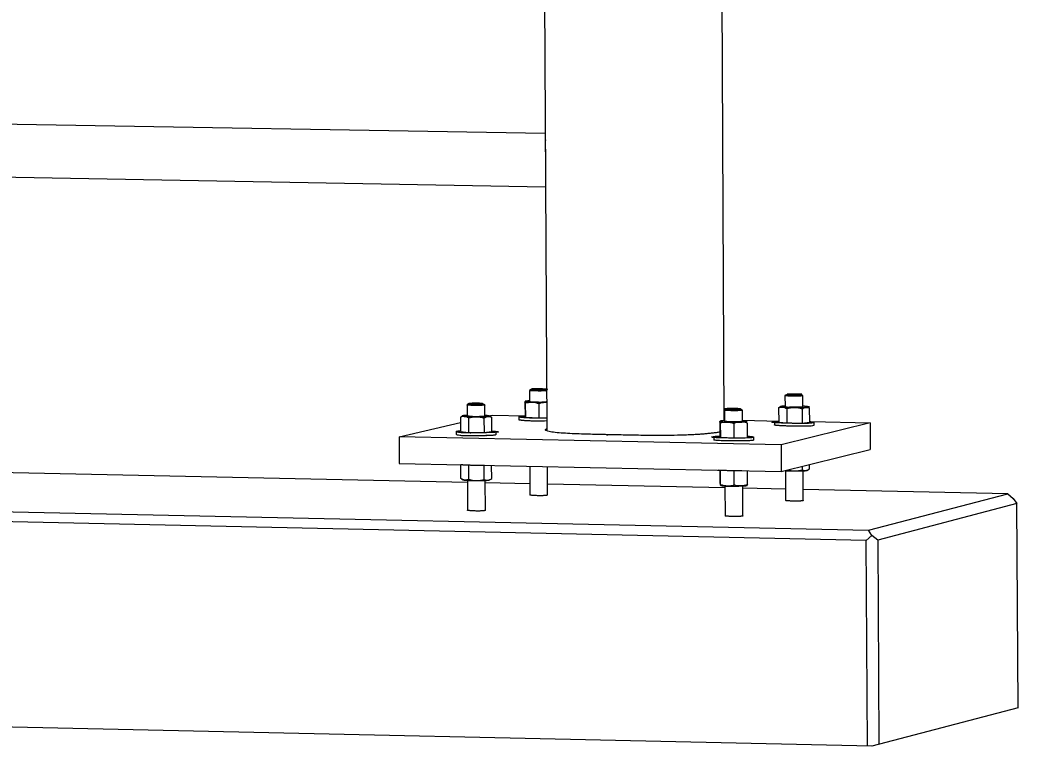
# Model space of a CAD drawing. Extents: x 99862 to 104211, y 98939 to 111076.
# Drawn here: x 103061.11 to 103104.1, y 100391.72 to 100422.98 of the extents above; entities that cross this region are included whole.
import ezdxf

# ---------------------------------------------------------------- set-up
doc = ezdxf.new("R2010")
doc.units = 0
for name, color, linetype in [('Level 11', 7, 'Continuous'), ('Level 3', 7, 'Continuous'), ('Level 4', 7, 'Continuous'), ('Level 62', 7, 'Continuous'), ('Level 7', 7, 'Continuous'), ('Level 9', 7, 'Continuous')]:
    doc.layers.add(name, color=color, linetype=linetype)

msp = doc.modelspace()

# ---------------------------------------------------------------- linework, layer by layer
at = {"layer": 'Level 11'}
for p, q in [((103083.734, 100418.083), (103038.42, 100418.866)), ((103038.351, 100416.606), (103083.746, 100415.794))]:
    msp.add_line(p, q, dxfattribs=at)
at = {"layer": 'Level 3'}
for p, q in [((103080.386, 100403.066), (103042.058, 100403.881)), ((103083.075, 100403.009), (103081.152, 100403.05)), ((103091.472, 100402.83), (103083.836, 100402.993)), ((103018.511, 100402.725), (103097.651, 100401.007)), ((103094.081, 100402.775), (103092.242, 100402.814)), ((103103.651, 100402.571), (103094.844, 100402.758)), ((103097.651, 100401.007), (103103.651, 100402.571)), ((103103.651, 100402.571), (103103.894, 100402.377)), ((103097.56, 100400.573), (103018.399, 100402.3)), ((103104.047, 100402.16), (103098.054, 100400.588)), ((103103.894, 100402.377), (103104.047, 100402.16)), ((103104.097, 100393.37), (103104.047, 100402.16)), ((103097.806, 100400.786), (103097.56, 100400.573)), ((103097.806, 100400.786), (103097.651, 100401.007)), ((103098.054, 100400.588), (103097.806, 100400.786)), ((103097.608, 100391.725), (103097.56, 100400.573)), ((103098.054, 100400.588), (103098.102, 100391.798)), ((103097.806, 100391.72), (103018.152, 100393.459)), ((103104.097, 100393.37), (103097.806, 100391.72))]:
    msp.add_line(p, q, dxfattribs=at)
at = {"layer": 'Level 4'}
for p, q in [((103083.667, 100431.656), (103083.798, 100405.331)), ((103091.445, 100405.725), (103091.31, 100431.623))]:
    msp.add_line(p, q, dxfattribs=at)
msp.add_open_spline([(103083.741, 100417.809), (103083.736, 100417.727), (103083.736, 100417.627), (103083.738, 100417.518), (103083.739, 100417.406), (103083.743, 100417.281), (103083.745, 100417.152), (103083.748, 100417.027), (103083.749, 100416.896), (103083.749, 100416.77), (103083.749, 100416.649), (103083.747, 100416.529), (103083.746, 100416.421), (103083.744, 100416.332), (103083.743, 100416.249), (103083.744, 100416.175)], degree=4, dxfattribs=at)
at = {"layer": 'Level 62'}
for points in [[(103083.767, 100407.013), (103083.776, 100407.012), (103083.783, 100407.012), (103083.789, 100407.012)], [(103083.077, 100402.527), (103083.077, 100402.526), (103083.077, 100402.526), (103083.077, 100402.525)]]:
    msp.add_open_spline(points, degree=3, dxfattribs=at)
at = {"layer": 'Level 7'}
for p, q in [((103081.305, 100405.931), (103081.449, 100405.965)), ((103081.449, 100405.965), (103082.865, 100405.936)), ((103077.439, 100405.03), (103080.09, 100405.648)), ((103091.445, 100405.76), (103091.457, 100405.76)), ((103092.227, 100405.744), (103093.789, 100405.712)), ((103097.726, 100405.631), (103093.895, 100404.688)), ((103095.155, 100405.684), (103097.726, 100405.631)), ((103097.726, 100405.631), (103097.732, 100404.491)), ((103093.895, 100404.688), (103077.439, 100405.03)), ((103077.439, 100405.03), (103077.444, 100403.881)), ((103093.895, 100404.688), (103093.901, 100403.534)), ((103093.901, 100403.534), (103097.732, 100404.491)), ((103077.444, 100403.881), (103093.901, 100403.534))]:
    msp.add_line(p, q, dxfattribs=at)
msp.add_open_spline([(103091.257, 100405.233), (103090.109, 100405.046), (103086.722, 100405.116), (103086.722, 100405.116), (103083.421, 100405.185), (103083.798, 100405.381)], degree=4, dxfattribs=at)
at = {"layer": 'Level 9'}
for p, q in [((103083.055, 100407.028), (103083.058, 100406.553)), ((103083.147, 100407.081), (103083.058, 100407.03)), ((103083.789, 100407.039), (103083.722, 100407.078)), ((103094.059, 100406.806), (103094.062, 100406.33)), ((103094.151, 100406.859), (103094.061, 100406.808)), ((103094.819, 100406.803), (103094.729, 100406.856)), ((103094.825, 100406.322), (103094.822, 100406.8)), ((103080.369, 100406.406), (103080.372, 100405.928)), ((103080.463, 100406.46), (103080.372, 100406.409)), ((103081.133, 100406.404), (103081.043, 100406.457)), ((103081.138, 100405.923), (103081.136, 100406.402)), ((103082.862, 100406.522), (103082.865, 100405.909)), ((103082.869, 100406.554), (103082.87, 100406.553)), ((103082.877, 100406.484), (103082.88, 100405.87)), ((103083.152, 100406.524), (103083.179, 100406.523)), ((103083.455, 100406.462), (103083.458, 100405.848)), ((103083.724, 100406.52), (103083.748, 100406.521)), ((103081.251, 100405.939), (103081.236, 100405.941)), ((103091.455, 100406.18), (103091.457, 100405.701)), ((103091.549, 100406.235), (103091.458, 100406.183)), ((103092.222, 100406.178), (103092.131, 100406.231)), ((103092.227, 100405.696), (103092.224, 100406.176)), ((103093.786, 100406.279), (103093.789, 100405.664)), ((103093.876, 100406.334), (103093.829, 100406.307)), ((103093.949, 100406.347), (103093.934, 100406.345)), ((103093.952, 100406.314), (103093.967, 100406.312)), ((103094.134, 100406.244), (103094.137, 100405.629)), ((103094.457, 100406.294), (103094.472, 100406.294)), ((103094.795, 100406.241), (103094.798, 100405.626)), ((103095.081, 100406.289), (103095.016, 100406.327)), ((103095.107, 100406.273), (103095.11, 100405.658)), ((103080.089, 100405.877), (103080.092, 100405.259)), ((103080.18, 100405.932), (103080.13, 100405.904)), ((103080.433, 100405.842), (103080.436, 100405.223)), ((103080.753, 100405.892), (103080.777, 100405.892)), ((103081.097, 100405.839), (103081.1, 100405.22)), ((103081.249, 100405.905), (103081.264, 100405.907)), ((103081.386, 100405.89), (103081.324, 100405.925)), ((103081.416, 100405.871), (103081.419, 100405.253)), ((103082.598, 100405.892), (103082.599, 100405.765)), ((103082.865, 100405.909), (103082.88, 100405.87)), ((103082.88, 100405.87), (103083.458, 100405.848)), ((103083.458, 100405.848), (103083.795, 100405.858)), ((103091.254, 100405.669), (103091.258, 100405.049)), ((103091.264, 100405.701), (103091.264, 100405.7)), ((103091.274, 100405.63), (103091.277, 100405.01)), ((103091.861, 100405.607), (103091.864, 100404.987)), ((103092.418, 100405.694), (103092.417, 100405.696)), ((103092.428, 100405.624), (103092.431, 100405.004)), ((103093.602, 100405.667), (103093.602, 100405.54)), ((103093.789, 100405.664), (103094.137, 100405.629)), ((103094.137, 100405.629), (103094.798, 100405.626)), ((103094.798, 100405.626), (103095.11, 100405.658)), ((103095.298, 100405.655), (103095.299, 100405.528)), ((103079.904, 100405.261), (103079.904, 100405.134)), ((103080.092, 100405.259), (103080.436, 100405.223)), ((103080.436, 100405.223), (103081.1, 100405.22)), ((103081.1, 100405.22), (103081.419, 100405.253)), ((103081.607, 100405.251), (103081.608, 100405.123)), ((103090.989, 100405.032), (103090.99, 100404.904)), ((103091.258, 100405.049), (103091.277, 100405.01)), ((103091.277, 100405.01), (103091.864, 100404.987)), ((103091.864, 100404.987), (103092.431, 100405.004)), ((103092.699, 100405.021), (103092.7, 100404.893)), ((103080.102, 100403.238), (103080.099, 100403.825)), ((103080.446, 100403.201), (103080.443, 100403.807)), ((103081.11, 100403.198), (103081.107, 100403.803)), ((103081.429, 100403.231), (103081.426, 100403.797)), ((103095.121, 100403.647), (103095.12, 100403.838)), ((103083.071, 100403.762), (103083.077, 100402.525)), ((103083.838, 100402.521), (103083.832, 100403.746)), ((103091.268, 100403.022), (103091.265, 100403.586)), ((103091.288, 100402.982), (103091.285, 100403.585)), ((103091.875, 100402.959), (103091.871, 100403.568)), ((103092.442, 100402.976), (103092.439, 100403.565)), ((103094.076, 100403.576), (103094.083, 100402.291)), ((103094.471, 100403.565), (103094.486, 100403.564)), ((103094.809, 100403.614), (103094.808, 100403.761)), ((103094.847, 100402.285), (103094.84, 100403.571)), ((103095.03, 100403.592), (103095.076, 100403.618)), ((103080.133, 100403.218), (103080.194, 100403.183)), ((103080.385, 100403.159), (103080.391, 100401.867)), ((103080.766, 100403.148), (103080.79, 100403.148)), ((103081.158, 100401.862), (103081.152, 100403.155)), ((103081.262, 100403.162), (103081.277, 100403.164)), ((103081.337, 100403.176), (103081.386, 100403.204)), ((103091.278, 100402.951), (103091.278, 100402.95)), ((103091.472, 100402.924), (103091.479, 100401.629)), ((103092.248, 100401.623), (103092.241, 100402.919))]:
    msp.add_line(p, q, dxfattribs=at)
for points, degree in [([(103083.789, 100407.015), (103083.784, 100407.014), (103083.777, 100407.013), (103083.769, 100407.012), (103083.749, 100407.01), (103083.722, 100407.009), (103083.69, 100407.007), (103083.659, 100407.006), (103083.622, 100407.005), (103083.583, 100407.004), (103083.543, 100407.003), (103083.501, 100407.003), (103083.458, 100407.003), (103083.416, 100407.004), (103083.372, 100407.004), (103083.331, 100407.005), (103083.29, 100407.006), (103083.251, 100407.007), (103083.216, 100407.009), (103083.181, 100407.011), (103083.15, 100407.013), (103083.126, 100407.015), (103083.101, 100407.017), (103083.082, 100407.019), (103083.07, 100407.022), (103083.058, 100407.024), (103083.053, 100407.027), (103083.056, 100407.029)], 4), ([(103083.23, 100407.067), (103083.148, 100407.072), (103083.146, 100407.079), (103083.134, 100407.108), (103083.573, 100407.092), (103084.012, 100407.075), (103083.585, 100407.063), (103083.585, 100407.063), (103083.391, 100407.057), (103083.23, 100407.067)], 4), ([(103094.383, 100406.781), (103094.34, 100406.782), (103094.299, 100406.783), (103094.261, 100406.785), (103094.223, 100406.786), (103094.189, 100406.788), (103094.16, 100406.79), (103094.131, 100406.792), (103094.107, 100406.794), (103094.09, 100406.797), (103094.073, 100406.799), (103094.063, 100406.802), (103094.06, 100406.804), (103094.059, 100406.806), (103094.059, 100406.807), (103094.061, 100406.808)], 4), ([(103094.151, 100406.859), (103094.177, 100406.874), (103094.431, 100406.873), (103094.933, 100406.87), (103094.696, 100406.846), (103094.459, 100406.822), (103094.194, 100406.849), (103094.194, 100406.849), (103094.142, 100406.854), (103094.151, 100406.859)], 4), ([(103094.817, 100406.804), (103094.824, 100406.802), (103094.824, 100406.799), (103094.817, 100406.797), (103094.81, 100406.794), (103094.796, 100406.792), (103094.776, 100406.79), (103094.755, 100406.788), (103094.728, 100406.786), (103094.696, 100406.785), (103094.664, 100406.783), (103094.627, 100406.782), (103094.588, 100406.781), (103094.548, 100406.781), (103094.505, 100406.78), (103094.463, 100406.781), (103094.436, 100406.781), (103094.409, 100406.781), (103094.383, 100406.781)], 4), ([(103081.135, 100406.403), (103081.138, 100406.4), (103081.133, 100406.398), (103081.121, 100406.396), (103081.109, 100406.393), (103081.09, 100406.391), (103081.065, 100406.389), (103081.041, 100406.387), (103081.009, 100406.386), (103080.974, 100406.385), (103080.939, 100406.383), (103080.9, 100406.382), (103080.858, 100406.382), (103080.817, 100406.382), (103080.773, 100406.382), (103080.73, 100406.382), (103080.688, 100406.382), (103080.645, 100406.383), (103080.605, 100406.384), (103080.565, 100406.385), (103080.528, 100406.387), (103080.496, 100406.389), (103080.464, 100406.391), (103080.437, 100406.393), (103080.416, 100406.395), (103080.396, 100406.397), (103080.381, 100406.4), (103080.375, 100406.402), (103080.368, 100406.405), (103080.368, 100406.407), (103080.375, 100406.41)], 4), ([(103081.043, 100406.457), (103081.075, 100406.438), (103080.759, 100406.44), (103080.255, 100406.442), (103080.497, 100406.466), (103080.74, 100406.491), (103081.002, 100406.464), (103081.002, 100406.464), (103081.036, 100406.46), (103081.043, 100406.457)], 4), ([(103082.862, 100406.522), (103082.864, 100406.546), (103082.867, 100406.559), (103082.869, 100406.554)], 3), ([(103083.057, 100406.578), (103082.868, 100406.569), (103082.869, 100406.554)], 2), ([(103082.87, 100406.553), (103082.872, 100406.545), (103082.875, 100406.52), (103082.877, 100406.484)], 3), ([(103082.87, 100406.553), (103082.883, 100406.535), (103083.152, 100406.524)], 2), ([(103082.877, 100406.484), (103082.967, 100406.51), (103083.058, 100406.526), (103083.152, 100406.524)], 3), ([(103083.058, 100406.553), (103083.058, 100406.54), (103083.251, 100406.533), (103083.583, 100406.52), (103083.77, 100406.538)], 4), ([(103083.179, 100406.523), (103083.273, 100406.518), (103083.365, 100406.495), (103083.455, 100406.462)], 3), ([(103083.179, 100406.523), (103083.455, 100406.513), (103083.724, 100406.52)], 2), ([(103083.455, 100406.462), (103083.543, 100406.494), (103083.633, 100406.516), (103083.724, 100406.52)], 3), ([(103083.748, 100406.521), (103083.771, 100406.522), (103083.792, 100406.523)], 2), ([(103083.748, 100406.521), (103083.763, 100406.521), (103083.777, 100406.521), (103083.792, 100406.52)], 3), ([(103083.792, 100406.54), (103083.782, 100406.539), (103083.77, 100406.538)], 2), ([(103080.372, 100405.953), (103080.012, 100405.937), (103080.261, 100405.911)], 2), ([(103081.236, 100405.941), (103081.195, 100405.945), (103081.138, 100405.948)], 2), ([(103081.264, 100405.907), (103081.406, 100405.922), (103081.251, 100405.939)], 2), ([(103092.046, 100406.242), (103092.129, 100406.237), (103092.132, 100406.23), (103092.147, 100406.2), (103091.701, 100406.217), (103091.255, 100406.234), (103091.686, 100406.247), (103091.686, 100406.247), (103091.882, 100406.252), (103092.046, 100406.242)], 4), ([(103092.222, 100406.178), (103092.224, 100406.177), (103092.225, 100406.176), (103092.224, 100406.175), (103092.222, 100406.172), (103092.212, 100406.17), (103092.196, 100406.167), (103092.18, 100406.165), (103092.156, 100406.163), (103092.128, 100406.161), (103092.099, 100406.16), (103092.065, 100406.158), (103092.027, 100406.157), (103091.989, 100406.156), (103091.948, 100406.155), (103091.905, 100406.155), (103091.863, 100406.155), (103091.819, 100406.155), (103091.776, 100406.156), (103091.734, 100406.157), (103091.692, 100406.158), (103091.654, 100406.159), (103091.616, 100406.161), (103091.582, 100406.162), (103091.553, 100406.165), (103091.524, 100406.167), (103091.501, 100406.169), (103091.484, 100406.171), (103091.468, 100406.174), (103091.458, 100406.176), (103091.455, 100406.179), (103091.454, 100406.18), (103091.455, 100406.182), (103091.459, 100406.183)], 4), ([(103093.786, 100406.279), (103093.84, 100406.304), (103093.896, 100406.318), (103093.952, 100406.314)], 3), ([(103093.822, 100406.303), (103093.81, 100406.296), (103093.798, 100406.288), (103093.786, 100406.279)], 3), ([(103093.934, 100406.345), (103093.795, 100406.33), (103093.952, 100406.314)], 2), ([(103094.061, 100406.354), (103093.994, 100406.351), (103093.949, 100406.347)], 2), ([(103093.967, 100406.312), (103094.024, 100406.305), (103094.08, 100406.279), (103094.134, 100406.244)], 3), ([(103093.967, 100406.312), (103094.14, 100406.296), (103094.457, 100406.294)], 2), ([(103094.062, 100406.33), (103094.062, 100406.317), (103094.26, 100406.309)], 2), ([(103094.134, 100406.244), (103094.24, 100406.274), (103094.347, 100406.293), (103094.457, 100406.294)], 3), ([(103094.825, 100406.327), (103094.875, 100406.303), (103094.458, 100406.305), (103094.352, 100406.305), (103094.26, 100406.309)], 4), ([(103094.472, 100406.294), (103095.448, 100406.29), (103094.932, 100406.341)], 2), ([(103094.472, 100406.294), (103094.582, 100406.292), (103094.69, 100406.272), (103094.795, 100406.241)], 3), ([(103094.795, 100406.241), (103094.897, 100406.314), (103095.005, 100406.325), (103095.107, 100406.273)], 3), ([(103094.932, 100406.341), (103094.888, 100406.346), (103094.825, 100406.349)], 2), ([(103095.064, 100406.298), (103095.079, 100406.29), (103095.093, 100406.282), (103095.107, 100406.273)], 3), ([(103080.261, 100405.911), (103080.202, 100405.917), (103080.144, 100405.903), (103080.089, 100405.877)], 3), ([(103080.128, 100405.902), (103080.115, 100405.895), (103080.102, 100405.887), (103080.089, 100405.877)], 3), ([(103080.433, 100405.842), (103080.377, 100405.879), (103080.319, 100405.905), (103080.261, 100405.911)], 3), ([(103080.261, 100405.911), (103080.428, 100405.894), (103080.753, 100405.892)], 2), ([(103081.138, 100405.923), (103081.138, 100405.917), (103081.091, 100405.913), (103080.771, 100405.88), (103080.427, 100405.916), (103080.427, 100405.916), (103080.372, 100405.921), (103080.372, 100405.928)], 4), ([(103080.433, 100405.842), (103080.537, 100405.872), (103080.644, 100405.891), (103080.753, 100405.892)], 3), ([(103080.777, 100405.892), (103081.09, 100405.89), (103081.249, 100405.905)], 2), ([(103080.777, 100405.892), (103080.885, 100405.89), (103080.992, 100405.869), (103081.097, 100405.839)], 3), ([(103081.097, 100405.839), (103081.146, 100405.874), (103081.197, 100405.898), (103081.249, 100405.905)], 3), ([(103081.264, 100405.907), (103081.315, 100405.91), (103081.366, 100405.896), (103081.416, 100405.871)], 3), ([(103081.416, 100405.871), (103081.402, 100405.88), (103081.389, 100405.888), (103081.375, 100405.896)], 3), ([(103082.598, 100405.892), (103082.598, 100405.913), (103082.865, 100405.926)], 2), ([(103083.795, 100405.839), (103083.112, 100405.825), (103082.721, 100405.865), (103082.721, 100405.865), (103082.598, 100405.878), (103082.598, 100405.892)], 4), ([(103083.796, 100405.713), (103083.112, 100405.699), (103082.722, 100405.739), (103082.722, 100405.739), (103082.599, 100405.752), (103082.599, 100405.765)], 4), ([(103091.254, 100405.669), (103091.257, 100405.694), (103091.26, 100405.707), (103091.264, 100405.701)], 3), ([(103091.457, 100405.726), (103091.259, 100405.717), (103091.264, 100405.701)], 2), ([(103091.264, 100405.7), (103091.267, 100405.693), (103091.271, 100405.667), (103091.274, 100405.63)], 3), ([(103091.264, 100405.7), (103091.306, 100405.642), (103092.144, 100405.667)], 2), ([(103091.274, 100405.63), (103091.465, 100405.685), (103091.668, 100405.677), (103091.861, 100405.607)], 3), ([(103091.721, 100405.677), (103091.466, 100405.684), (103091.458, 100405.7), (103091.457, 100405.7), (103091.457, 100405.701)], 4), ([(103092.178, 100405.685), (103092.129, 100405.68), (103092.043, 100405.677), (103092.043, 100405.677), (103091.89, 100405.673), (103091.72, 100405.677)], 4), ([(103092.144, 100405.667), (103092.048, 100405.664), (103091.952, 100405.641), (103091.861, 100405.607)], 3), ([(103092.144, 100405.667), (103092.421, 100405.675), (103092.418, 100405.694)], 2), ([(103092.428, 100405.624), (103092.335, 100405.653), (103092.24, 100405.67), (103092.144, 100405.667)], 3), ([(103092.178, 100405.685), (103092.227, 100405.69), (103092.227, 100405.696)], 2), ([(103092.417, 100405.696), (103092.405, 100405.71), (103092.227, 100405.721)], 2), ([(103092.417, 100405.696), (103092.417, 100405.697), (103092.416, 100405.697), (103092.416, 100405.697)], 3), ([(103092.428, 100405.624), (103092.424, 100405.661), (103092.421, 100405.687), (103092.418, 100405.694)], 3), ([(103095.11, 100405.688), (103095.288, 100405.674), (103095.298, 100405.657), (103095.345, 100405.57), (103094.049, 100405.62), (103093.148, 100405.654), (103093.789, 100405.697)], 4), ([(103095.299, 100405.528), (103095.299, 100405.445), (103094.05, 100405.493), (103093.602, 100405.51), (103093.602, 100405.54)], 4), ([(103079.904, 100405.261), (103079.904, 100405.279), (103080.092, 100405.291)], 2), ([(103081.419, 100405.283), (103082.029, 100405.235), (103081.197, 100405.21), (103081.197, 100405.21), (103079.935, 100405.173), (103079.904, 100405.26), (103079.904, 100405.261), (103079.904, 100405.261)], 4), ([(103079.904, 100405.134), (103079.904, 100405.134), (103079.904, 100405.134)], 2), ([(103081.608, 100405.123), (103081.608, 100405.095), (103081.198, 100405.082), (103081.198, 100405.082), (103079.935, 100405.045), (103079.905, 100405.133), (103079.904, 100405.133), (103079.904, 100405.134)], 4), ([(103092.699, 100405.021), (103092.699, 100404.972), (103091.869, 100404.976), (103090.388, 100404.983), (103091.091, 100405.055), (103091.157, 100405.062), (103091.257, 100405.067)], 4), ([(103092.7, 100404.893), (103092.7, 100404.844), (103091.87, 100404.848), (103090.99, 100404.852), (103090.99, 100404.904)], 4), ([(103092.431, 100405.059), (103092.512, 100405.054), (103092.571, 100405.048), (103092.571, 100405.048), (103092.699, 100405.035), (103092.699, 100405.021)], 4), ([(103081.098, 100403.804), (103080.508, 100403.792), (103080.103, 100403.825)], 2), ([(103092.195, 100403.57), (103092.043, 100403.567), (103091.877, 100403.568), (103091.46, 100403.57), (103091.194, 100403.591)], 4), ([(103094.072, 100403.577), (103094.241, 100403.566), (103094.471, 100403.565)], 2), ([(103094.189, 100403.606), (103094.281, 100403.581), (103094.375, 100403.566), (103094.471, 100403.565)], 3), ([(103094.486, 100403.564), (103094.596, 100403.565), (103094.704, 100403.584), (103094.809, 100403.614)], 3), ([(103094.486, 100403.564), (103094.979, 100403.562), (103095.03, 100403.592)], 2), ([(103094.809, 100403.614), (103094.911, 100403.562), (103095.02, 100403.574), (103095.121, 100403.647)], 3), ([(103080.274, 100403.168), (103080.216, 100403.174), (103080.157, 100403.201), (103080.102, 100403.238)], 3), ([(103080.194, 100403.183), (103080.207, 100403.175), (103080.274, 100403.168)], 2), ([(103080.446, 100403.201), (103080.39, 100403.176), (103080.332, 100403.162), (103080.274, 100403.168)], 3), ([(103080.274, 100403.168), (103080.442, 100403.15), (103080.766, 100403.148)], 2), ([(103080.446, 100403.201), (103080.551, 100403.17), (103080.657, 100403.15), (103080.766, 100403.148)], 3), ([(103080.79, 100403.148), (103080.899, 100403.149), (103081.005, 100403.168), (103081.11, 100403.198)], 3), ([(103080.79, 100403.148), (103081.104, 100403.147), (103081.262, 100403.162)], 2), ([(103081.11, 100403.198), (103081.159, 100403.173), (103081.21, 100403.159), (103081.262, 100403.162)], 3), ([(103081.277, 100403.164), (103081.329, 100403.171), (103081.379, 100403.196), (103081.429, 100403.231)], 3), ([(103081.277, 100403.164), (103081.326, 100403.169), (103081.337, 100403.176)], 2), ([(103091.268, 100403.022), (103091.271, 100402.985), (103091.275, 100402.959), (103091.278, 100402.951)], 3), ([(103091.278, 100402.95), (103091.282, 100402.944), (103091.285, 100402.958), (103091.288, 100402.982)], 3), ([(103091.28, 100402.949), (103091.357, 100402.891), (103092.158, 100402.916)], 2), ([(103091.288, 100402.982), (103091.48, 100402.912), (103091.683, 100402.903), (103091.875, 100402.959)], 3), ([(103092.158, 100402.916), (103092.063, 100402.913), (103091.966, 100402.93), (103091.875, 100402.959)], 3), ([(103092.442, 100402.976), (103092.35, 100402.942), (103092.254, 100402.919), (103092.158, 100402.916)], 3), ([(103092.158, 100402.916), (103092.435, 100402.924), (103092.432, 100402.944)], 2), ([(103092.442, 100402.976), (103092.439, 100402.958), (103092.437, 100402.946), (103092.435, 100402.943)], 3), ([(103083.838, 100402.521), (103083.838, 100402.516), (103083.806, 100402.511), (103083.539, 100402.476), (103083.151, 100402.511), (103083.078, 100402.518), (103083.077, 100402.526)], 4), ([(103094.847, 100402.285), (103094.847, 100402.28), (103094.815, 100402.276), (103094.553, 100402.241), (103094.158, 100402.276), (103094.083, 100402.283), (103094.083, 100402.291)], 4), ([(103081.158, 100401.862), (103081.158, 100401.857), (103081.125, 100401.853), (103080.855, 100401.817), (103080.465, 100401.853), (103080.391, 100401.86), (103080.391, 100401.867)], 4), ([(103092.248, 100401.624), (103092.251, 100401.619), (103092.216, 100401.614), (103091.951, 100401.578), (103091.554, 100401.614), (103091.479, 100401.621), (103091.479, 100401.629)], 4)]:
    msp.add_open_spline(points, degree=degree, dxfattribs=at)

doc.saveas('drawing.dxf')
